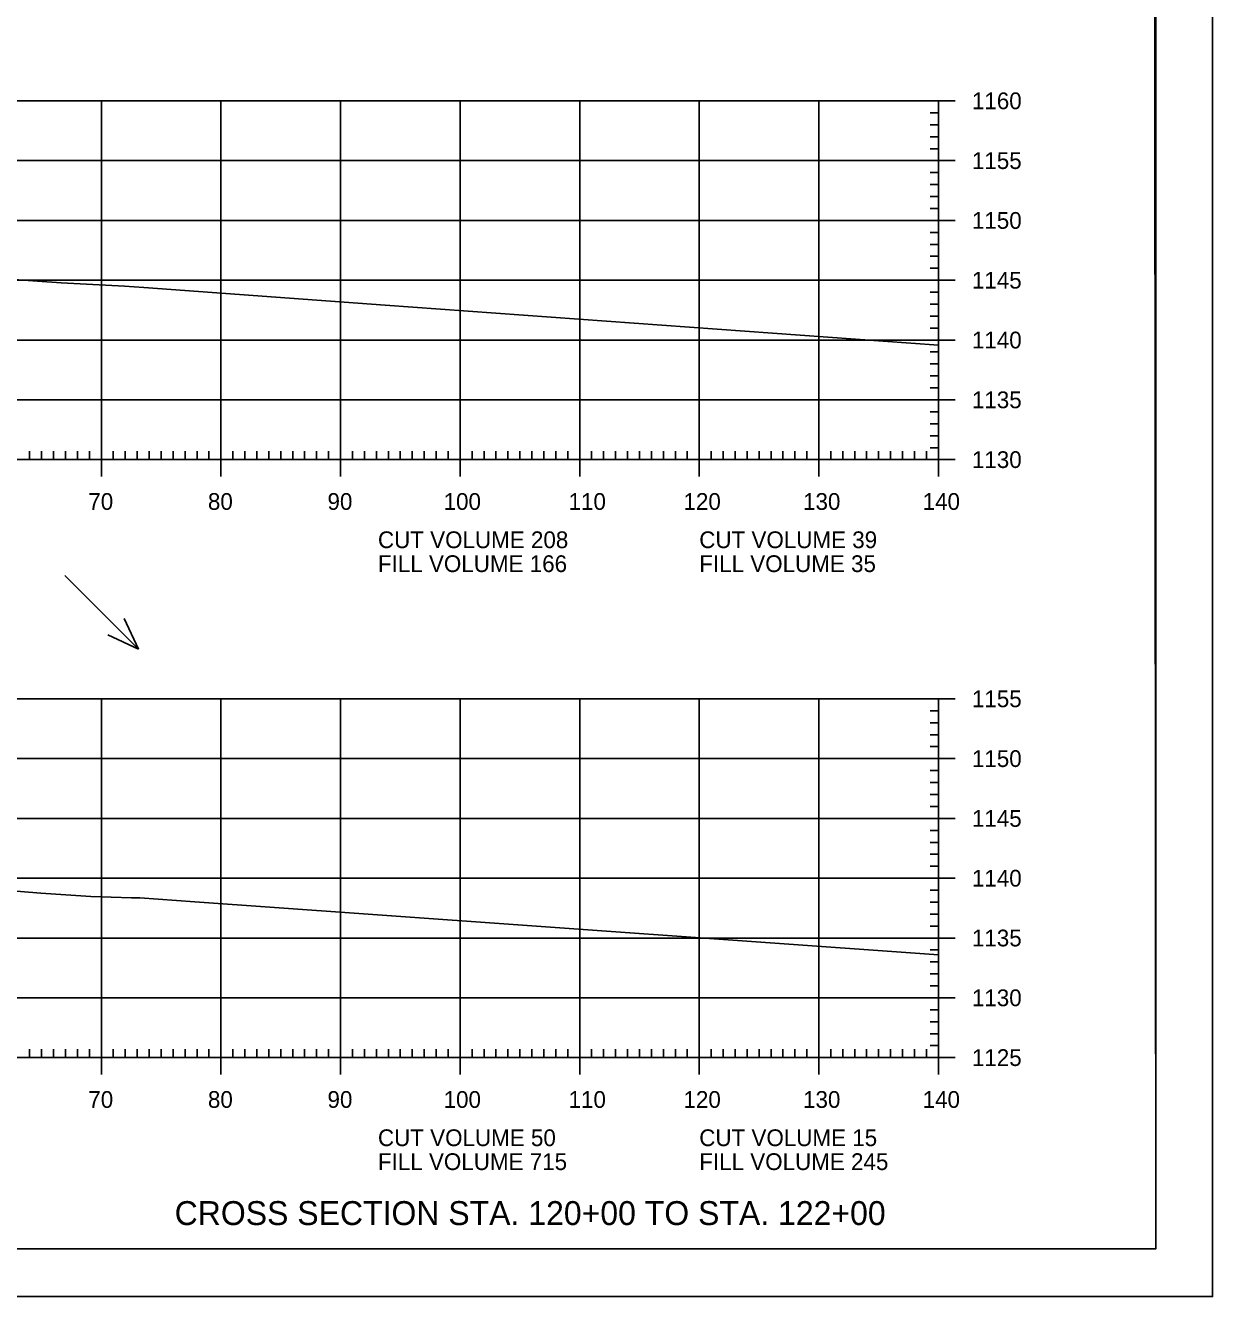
# Model space of a CAD drawing. Extents: x 1322838 to 1324533, y 339903 to 351025.
# Drawn here: x 1323767.4 to 1323866.6, y 340969.8 to 341076.1 of the extents above; entities that cross this region are included whole.
import ezdxf

# ---------------------------------------------------------------- set-up
doc = ezdxf.new("R2010")
doc.units = 0
for name, color, linetype in [('R_Axis', 7, 'Continuous'), ('R_Axis Annot', 7, 'Continuous'), ('R_Border', 7, 'Continuous'), ('R_Draft', 7, 'Continuous'), ('R_Exist Surface', 7, 'Continuous'), ('R_Grid', 7, 'Continuous'), ('R_No Plot', 7, 'Continuous'), ('R_Water Annot', 7, 'Continuous')]:
    doc.layers.add(name, color=color, linetype=linetype)

msp = doc.modelspace()

# ---------------------------------------------------------------- linework, layer by layer
at = {"layer": 'R_Axis'}
for p, q in [((1323845.12, 341069.79), (1323842.32, 341069.79)), ((1323843.72, 341039.79), (1323843.72, 341069.79)), ((1323843.72, 341068.79), (1323843.02, 341068.79)), ((1323843.72, 341067.79), (1323843.02, 341067.79)), ((1323843.72, 341066.79), (1323843.02, 341066.79)), ((1323843.72, 341065.79), (1323843.02, 341065.79)), ((1323845.12, 341064.79), (1323842.32, 341064.79)), ((1323843.72, 341063.79), (1323843.02, 341063.79)), ((1323843.72, 341062.79), (1323843.02, 341062.79)), ((1323843.72, 341061.79), (1323843.02, 341061.79)), ((1323843.72, 341060.79), (1323843.02, 341060.79)), ((1323845.12, 341059.79), (1323842.32, 341059.79)), ((1323843.72, 341058.79), (1323843.02, 341058.79)), ((1323843.72, 341057.79), (1323843.02, 341057.79)), ((1323843.72, 341056.79), (1323843.02, 341056.79)), ((1323843.72, 341055.79), (1323843.02, 341055.79)), ((1323845.12, 341054.79), (1323842.32, 341054.79)), ((1323843.72, 341053.79), (1323843.02, 341053.79)), ((1323843.72, 341052.79), (1323843.02, 341052.79)), ((1323843.72, 341051.79), (1323843.02, 341051.79)), ((1323843.72, 341050.79), (1323843.02, 341050.79)), ((1323845.12, 341049.79), (1323842.32, 341049.79)), ((1323843.72, 341048.79), (1323843.02, 341048.79)), ((1323843.72, 341047.79), (1323843.02, 341047.79)), ((1323843.72, 341046.79), (1323843.02, 341046.79)), ((1323843.72, 341045.79), (1323843.02, 341045.79)), ((1323845.12, 341044.79), (1323842.32, 341044.79)), ((1323843.72, 341043.79), (1323843.02, 341043.79)), ((1323843.72, 341042.79), (1323843.02, 341042.79)), ((1323773.72, 341038.39), (1323773.72, 341041.19)), ((1323783.72, 341038.39), (1323783.72, 341041.19)), ((1323793.72, 341038.39), (1323793.72, 341041.19)), ((1323803.72, 341038.39), (1323803.72, 341041.19)), ((1323813.72, 341038.39), (1323813.72, 341041.19)), ((1323823.72, 341038.39), (1323823.72, 341041.19)), ((1323833.72, 341038.39), (1323833.72, 341041.19)), ((1323843.72, 341041.79), (1323843.02, 341041.79)), ((1323843.72, 341038.39), (1323843.72, 341041.19)), ((1323563.72, 341039.79), (1323843.72, 341039.79)), ((1323767.72, 341039.79), (1323767.72, 341040.49)), ((1323768.72, 341039.79), (1323768.72, 341040.49)), ((1323769.72, 341039.79), (1323769.72, 341040.49)), ((1323770.72, 341039.79), (1323770.72, 341040.49)), ((1323771.72, 341039.79), (1323771.72, 341040.49)), ((1323772.72, 341039.79), (1323772.72, 341040.49)), ((1323774.72, 341039.79), (1323774.72, 341040.49)), ((1323775.72, 341039.79), (1323775.72, 341040.49)), ((1323776.72, 341039.79), (1323776.72, 341040.49)), ((1323777.72, 341039.79), (1323777.72, 341040.49)), ((1323778.72, 341039.79), (1323778.72, 341040.49)), ((1323779.72, 341039.79), (1323779.72, 341040.49)), ((1323780.72, 341039.79), (1323780.72, 341040.49)), ((1323781.72, 341039.79), (1323781.72, 341040.49)), ((1323782.72, 341039.79), (1323782.72, 341040.49)), ((1323784.72, 341039.79), (1323784.72, 341040.49)), ((1323785.72, 341039.79), (1323785.72, 341040.49)), ((1323786.72, 341039.79), (1323786.72, 341040.49)), ((1323787.72, 341039.79), (1323787.72, 341040.49)), ((1323788.72, 341039.79), (1323788.72, 341040.49)), ((1323789.72, 341039.79), (1323789.72, 341040.49)), ((1323790.72, 341039.79), (1323790.72, 341040.49)), ((1323791.72, 341039.79), (1323791.72, 341040.49)), ((1323792.72, 341039.79), (1323792.72, 341040.49)), ((1323794.72, 341039.79), (1323794.72, 341040.49)), ((1323795.72, 341039.79), (1323795.72, 341040.49)), ((1323796.72, 341039.79), (1323796.72, 341040.49)), ((1323797.72, 341039.79), (1323797.72, 341040.49)), ((1323798.72, 341039.79), (1323798.72, 341040.49)), ((1323799.72, 341039.79), (1323799.72, 341040.49)), ((1323800.72, 341039.79), (1323800.72, 341040.49)), ((1323801.72, 341039.79), (1323801.72, 341040.49)), ((1323802.72, 341039.79), (1323802.72, 341040.49)), ((1323804.72, 341039.79), (1323804.72, 341040.49)), ((1323805.72, 341039.79), (1323805.72, 341040.49)), ((1323806.72, 341039.79), (1323806.72, 341040.49)), ((1323807.72, 341039.79), (1323807.72, 341040.49)), ((1323808.72, 341039.79), (1323808.72, 341040.49)), ((1323809.72, 341039.79), (1323809.72, 341040.49)), ((1323810.72, 341039.79), (1323810.72, 341040.49)), ((1323811.72, 341039.79), (1323811.72, 341040.49)), ((1323812.72, 341039.79), (1323812.72, 341040.49)), ((1323814.72, 341039.79), (1323814.72, 341040.49)), ((1323815.72, 341039.79), (1323815.72, 341040.49)), ((1323816.72, 341039.79), (1323816.72, 341040.49)), ((1323817.72, 341039.79), (1323817.72, 341040.49)), ((1323818.72, 341039.79), (1323818.72, 341040.49)), ((1323819.72, 341039.79), (1323819.72, 341040.49)), ((1323820.72, 341039.79), (1323820.72, 341040.49)), ((1323821.72, 341039.79), (1323821.72, 341040.49)), ((1323822.72, 341039.79), (1323822.72, 341040.49)), ((1323824.72, 341039.79), (1323824.72, 341040.49)), ((1323825.72, 341039.79), (1323825.72, 341040.49)), ((1323826.72, 341039.79), (1323826.72, 341040.49)), ((1323827.72, 341039.79), (1323827.72, 341040.49)), ((1323828.72, 341039.79), (1323828.72, 341040.49)), ((1323829.72, 341039.79), (1323829.72, 341040.49)), ((1323830.72, 341039.79), (1323830.72, 341040.49)), ((1323831.72, 341039.79), (1323831.72, 341040.49)), ((1323832.72, 341039.79), (1323832.72, 341040.49)), ((1323834.72, 341039.79), (1323834.72, 341040.49)), ((1323835.72, 341039.79), (1323835.72, 341040.49)), ((1323836.72, 341039.79), (1323836.72, 341040.49)), ((1323837.72, 341039.79), (1323837.72, 341040.49)), ((1323838.72, 341039.79), (1323838.72, 341040.49)), ((1323839.72, 341039.79), (1323839.72, 341040.49)), ((1323840.72, 341039.79), (1323840.72, 341040.49)), ((1323841.72, 341039.79), (1323841.72, 341040.49)), ((1323845.12, 341039.79), (1323842.32, 341039.79)), ((1323842.72, 341039.79), (1323842.72, 341040.49)), ((1323843.72, 341040.79), (1323843.02, 341040.79)), ((1323845.12, 341019.79), (1323842.32, 341019.79)), ((1323843.72, 340989.79), (1323843.72, 341019.79)), ((1323843.72, 341018.79), (1323843.02, 341018.79)), ((1323843.72, 341017.79), (1323843.02, 341017.79)), ((1323843.72, 341016.79), (1323843.02, 341016.79)), ((1323843.72, 341015.79), (1323843.02, 341015.79)), ((1323845.12, 341014.79), (1323842.32, 341014.79)), ((1323843.72, 341013.79), (1323843.02, 341013.79)), ((1323843.72, 341012.79), (1323843.02, 341012.79)), ((1323843.72, 341011.79), (1323843.02, 341011.79)), ((1323843.72, 341010.79), (1323843.02, 341010.79)), ((1323845.12, 341009.79), (1323842.32, 341009.79)), ((1323843.72, 341008.79), (1323843.02, 341008.79)), ((1323843.72, 341007.79), (1323843.02, 341007.79)), ((1323843.72, 341006.79), (1323843.02, 341006.79)), ((1323843.72, 341005.79), (1323843.02, 341005.79)), ((1323845.12, 341004.79), (1323842.32, 341004.79)), ((1323843.72, 341003.79), (1323843.02, 341003.79)), ((1323843.72, 341002.79), (1323843.02, 341002.79)), ((1323843.72, 341001.79), (1323843.02, 341001.79)), ((1323843.72, 341000.79), (1323843.02, 341000.79)), ((1323845.12, 340999.79), (1323842.32, 340999.79)), ((1323843.72, 340998.79), (1323843.02, 340998.79)), ((1323843.72, 340997.79), (1323843.02, 340997.79)), ((1323843.72, 340996.79), (1323843.02, 340996.79)), ((1323843.72, 340995.79), (1323843.02, 340995.79)), ((1323845.12, 340994.79), (1323842.32, 340994.79)), ((1323843.72, 340993.79), (1323843.02, 340993.79)), ((1323843.72, 340992.79), (1323843.02, 340992.79)), ((1323773.72, 340988.39), (1323773.72, 340991.19)), ((1323783.72, 340988.39), (1323783.72, 340991.19)), ((1323793.72, 340988.39), (1323793.72, 340991.19)), ((1323803.72, 340988.39), (1323803.72, 340991.19)), ((1323813.72, 340988.39), (1323813.72, 340991.19)), ((1323823.72, 340988.39), (1323823.72, 340991.19)), ((1323833.72, 340988.39), (1323833.72, 340991.19)), ((1323843.72, 340991.79), (1323843.02, 340991.79)), ((1323843.72, 340988.39), (1323843.72, 340991.19)), ((1323563.72, 340989.79), (1323843.72, 340989.79)), ((1323767.72, 340989.79), (1323767.72, 340990.49)), ((1323768.72, 340989.79), (1323768.72, 340990.49)), ((1323769.72, 340989.79), (1323769.72, 340990.49)), ((1323770.72, 340989.79), (1323770.72, 340990.49)), ((1323771.72, 340989.79), (1323771.72, 340990.49)), ((1323772.72, 340989.79), (1323772.72, 340990.49)), ((1323774.72, 340989.79), (1323774.72, 340990.49)), ((1323775.72, 340989.79), (1323775.72, 340990.49)), ((1323776.72, 340989.79), (1323776.72, 340990.49)), ((1323777.72, 340989.79), (1323777.72, 340990.49)), ((1323778.72, 340989.79), (1323778.72, 340990.49)), ((1323779.72, 340989.79), (1323779.72, 340990.49)), ((1323780.72, 340989.79), (1323780.72, 340990.49)), ((1323781.72, 340989.79), (1323781.72, 340990.49)), ((1323782.72, 340989.79), (1323782.72, 340990.49)), ((1323784.72, 340989.79), (1323784.72, 340990.49)), ((1323785.72, 340989.79), (1323785.72, 340990.49)), ((1323786.72, 340989.79), (1323786.72, 340990.49)), ((1323787.72, 340989.79), (1323787.72, 340990.49)), ((1323788.72, 340989.79), (1323788.72, 340990.49)), ((1323789.72, 340989.79), (1323789.72, 340990.49)), ((1323790.72, 340989.79), (1323790.72, 340990.49)), ((1323791.72, 340989.79), (1323791.72, 340990.49)), ((1323792.72, 340989.79), (1323792.72, 340990.49)), ((1323794.72, 340989.79), (1323794.72, 340990.49)), ((1323795.72, 340989.79), (1323795.72, 340990.49)), ((1323796.72, 340989.79), (1323796.72, 340990.49)), ((1323797.72, 340989.79), (1323797.72, 340990.49)), ((1323798.72, 340989.79), (1323798.72, 340990.49)), ((1323799.72, 340989.79), (1323799.72, 340990.49)), ((1323800.72, 340989.79), (1323800.72, 340990.49)), ((1323801.72, 340989.79), (1323801.72, 340990.49)), ((1323802.72, 340989.79), (1323802.72, 340990.49)), ((1323804.72, 340989.79), (1323804.72, 340990.49)), ((1323805.72, 340989.79), (1323805.72, 340990.49)), ((1323806.72, 340989.79), (1323806.72, 340990.49)), ((1323807.72, 340989.79), (1323807.72, 340990.49)), ((1323808.72, 340989.79), (1323808.72, 340990.49)), ((1323809.72, 340989.79), (1323809.72, 340990.49)), ((1323810.72, 340989.79), (1323810.72, 340990.49)), ((1323811.72, 340989.79), (1323811.72, 340990.49)), ((1323812.72, 340989.79), (1323812.72, 340990.49)), ((1323814.72, 340989.79), (1323814.72, 340990.49)), ((1323815.72, 340989.79), (1323815.72, 340990.49)), ((1323816.72, 340989.79), (1323816.72, 340990.49)), ((1323817.72, 340989.79), (1323817.72, 340990.49)), ((1323818.72, 340989.79), (1323818.72, 340990.49)), ((1323819.72, 340989.79), (1323819.72, 340990.49)), ((1323820.72, 340989.79), (1323820.72, 340990.49)), ((1323821.72, 340989.79), (1323821.72, 340990.49)), ((1323822.72, 340989.79), (1323822.72, 340990.49)), ((1323824.72, 340989.79), (1323824.72, 340990.49)), ((1323825.72, 340989.79), (1323825.72, 340990.49)), ((1323826.72, 340989.79), (1323826.72, 340990.49)), ((1323827.72, 340989.79), (1323827.72, 340990.49)), ((1323828.72, 340989.79), (1323828.72, 340990.49)), ((1323829.72, 340989.79), (1323829.72, 340990.49)), ((1323830.72, 340989.79), (1323830.72, 340990.49)), ((1323831.72, 340989.79), (1323831.72, 340990.49)), ((1323832.72, 340989.79), (1323832.72, 340990.49)), ((1323834.72, 340989.79), (1323834.72, 340990.49)), ((1323835.72, 340989.79), (1323835.72, 340990.49)), ((1323836.72, 340989.79), (1323836.72, 340990.49)), ((1323837.72, 340989.79), (1323837.72, 340990.49)), ((1323838.72, 340989.79), (1323838.72, 340990.49)), ((1323839.72, 340989.79), (1323839.72, 340990.49)), ((1323840.72, 340989.79), (1323840.72, 340990.49)), ((1323841.72, 340989.79), (1323841.72, 340990.49)), ((1323845.12, 340989.79), (1323842.32, 340989.79)), ((1323842.72, 340989.79), (1323842.72, 340990.49)), ((1323843.72, 340990.79), (1323843.02, 340990.79))]:
    msp.add_line(p, q, dxfattribs=at)
at = {"layer": 'R_Border'}
for q in [(1323861.9, 341179.25), (1323545.72, 340973.79)]:
    msp.add_line((1323861.9, 340973.79), q, dxfattribs=at)
at = {"layer": 'R_Exist Surface'}
for points in [[(1323763.62, 341055.06), (1323770.37, 341054.58), (1323775.66, 341054.29), (1323777.27, 341054.18), (1323797.46, 341052.71), (1323843.72, 341049.35)], [(1323760.8, 341004.19), (1323768.65, 341003.55), (1323772.83, 341003.27), (1323776.24, 341003.15), (1323776.95, 341003.14), (1323781.54, 341002.81), (1323795.24, 341001.84), (1323843.72, 340998.39)]]:
    msp.add_lwpolyline(points, dxfattribs=at)
at = {"layer": 'R_Grid'}
for p, q in [((1323563.72, 341069.79), (1323843.72, 341069.79)), ((1323773.72, 341039.79), (1323773.72, 341069.79)), ((1323783.72, 341039.79), (1323783.72, 341069.79)), ((1323793.72, 341039.79), (1323793.72, 341069.79)), ((1323803.72, 341039.79), (1323803.72, 341069.79)), ((1323813.72, 341039.79), (1323813.72, 341069.79)), ((1323823.72, 341039.79), (1323823.72, 341069.79)), ((1323833.72, 341039.79), (1323833.72, 341069.79)), ((1323843.72, 341039.79), (1323843.72, 341069.79)), ((1323563.72, 341064.79), (1323843.72, 341064.79)), ((1323563.72, 341059.79), (1323843.72, 341059.79)), ((1323563.72, 341054.79), (1323843.72, 341054.79)), ((1323563.72, 341049.79), (1323843.72, 341049.79)), ((1323563.72, 341044.79), (1323843.72, 341044.79)), ((1323563.72, 341039.79), (1323843.72, 341039.79)), ((1323563.72, 341019.79), (1323843.72, 341019.79)), ((1323773.72, 340989.79), (1323773.72, 341019.79)), ((1323783.72, 340989.79), (1323783.72, 341019.79)), ((1323793.72, 340989.79), (1323793.72, 341019.79)), ((1323803.72, 340989.79), (1323803.72, 341019.79)), ((1323813.72, 340989.79), (1323813.72, 341019.79)), ((1323823.72, 340989.79), (1323823.72, 341019.79)), ((1323833.72, 340989.79), (1323833.72, 341019.79)), ((1323843.72, 340989.79), (1323843.72, 341019.79)), ((1323563.72, 341014.79), (1323843.72, 341014.79)), ((1323563.72, 341009.79), (1323843.72, 341009.79)), ((1323563.72, 341004.79), (1323843.72, 341004.79)), ((1323563.72, 340999.79), (1323843.72, 340999.79)), ((1323563.72, 340994.79), (1323843.72, 340994.79)), ((1323563.72, 340989.79), (1323843.72, 340989.79))]:
    msp.add_line(p, q, dxfattribs=at)
at = {"layer": 'R_No Plot'}
msp.add_line((1323533.31, 340969.81), (1323866.65, 340969.81), dxfattribs=at)
for points in [[(1323533.31, 341183.15), (1323866.65, 341183.15), (1323866.65, 340969.81), (1323533.31, 340969.81)], [(1323779.64, 341179.25), (1323799.26, 341179.25), (1323799.26, 341169.37), (1323815.37, 341169.37), (1323838.57, 341169.37), (1323838.57, 341136.7), (1323861.77, 341136.7), (1323861.9, 340973.79), (1323545.72, 340973.79), (1323545.72, 341179.25)]]:
    msp.add_lwpolyline(points, close=True, dxfattribs=at)
at = {"layer": 'R_Water Annot'}
for p, q in [((1323770.67, 341030.09), (1323776.82, 341023.95)), ((1323776.82, 341023.95), (1323775.62, 341026.51)), ((1323776.82, 341023.95), (1323774.25, 341025.14))]:
    msp.add_line(p, q, dxfattribs=at)

# ---------------------------------------------------------------- texts
at = {"layer": 'R_Axis Annot'}
for s, p in [('1160', (1323846.52, 341069.09)), ('1155', (1323846.52, 341064.09)), ('1150', (1323846.52, 341059.09)), ('1145', (1323846.52, 341054.09)), ('1140', (1323846.52, 341049.09)), ('1135', (1323846.52, 341044.09)), ('1130', (1323846.52, 341039.09)), ('70', (1323772.63, 341035.59)), ('80', (1323782.63, 341035.59)), ('90', (1323792.63, 341035.59)), ('100', (1323802.34, 341035.59)), ('110', (1323812.79, 341035.59)), ('120', (1323822.4, 341035.59)), ('130', (1323832.4, 341035.59)), ('140', (1323842.4, 341035.59)), ('CUT VOLUME 208', (1323796.85, 341032.39)), ('CUT VOLUME 39', (1323823.72, 341032.39)), ('FILL VOLUME 166', (1323796.85, 341030.39)), ('FILL VOLUME 35', (1323823.72, 341030.39)), ('1155', (1323846.52, 341019.09)), ('1150', (1323846.52, 341014.09)), ('1145', (1323846.52, 341009.09)), ('1140', (1323846.52, 341004.09)), ('1135', (1323846.52, 340999.09)), ('1130', (1323846.52, 340994.09)), ('1125', (1323846.52, 340989.09)), ('70', (1323772.63, 340985.59)), ('80', (1323782.63, 340985.59)), ('90', (1323792.63, 340985.59)), ('100', (1323802.34, 340985.59)), ('110', (1323812.79, 340985.59)), ('120', (1323822.4, 340985.59)), ('130', (1323832.4, 340985.59)), ('140', (1323842.4, 340985.59)), ('CUT VOLUME 50', (1323796.85, 340982.39)), ('CUT VOLUME 15', (1323823.72, 340982.39)), ('FILL VOLUME 715', (1323796.85, 340980.39)), ('FILL VOLUME 245', (1323823.72, 340980.39))]:
    msp.add_text(s, height=1.4, dxfattribs=at).set_placement(p)
at = {"layer": 'R_Draft'}
msp.add_text('CROSS SECTION STA. 120+00 TO STA. 122+00', height=2, dxfattribs=at).set_placement((1323779.85, 340975.79))

doc.saveas('drawing.dxf')
